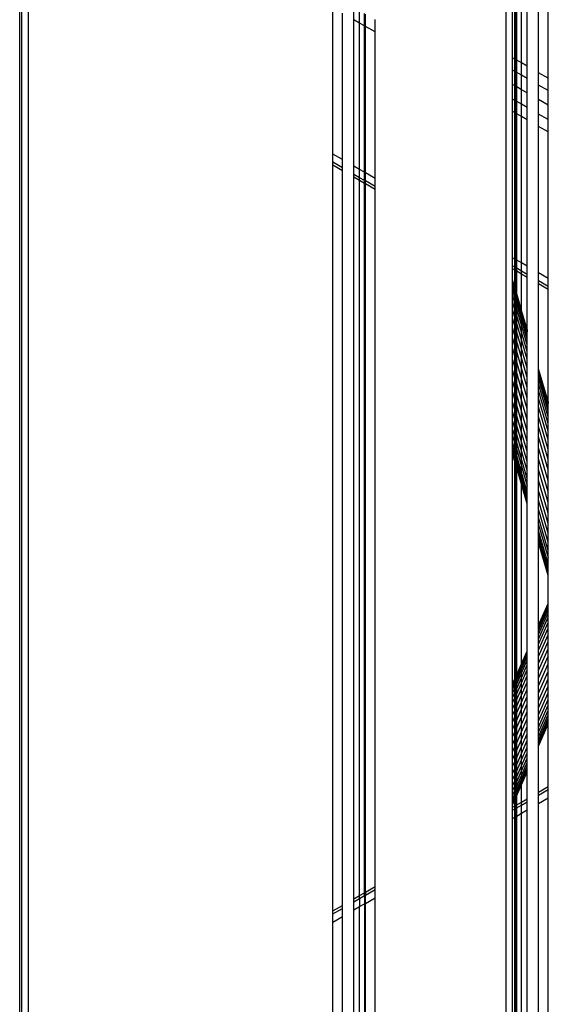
# Model space of a CAD drawing. Header units: millimetres. Extents: x 10 to 1250, y -62 to 528.
# Tile 748 of 909: x 624.552 to 624.681, y 519.438 to 519.68. Entities that reach past the tile are written whole.
import ezdxf

# ---------------------------------------------------------------- set-up
doc = ezdxf.new("R2010")
doc.units = ezdxf.units.MM
doc.header["$LTSCALE"] = 0.05

msp = doc.modelspace()

# ---------------------------------------------------------------- linework, layer by layer
at = {"color": 8}
for p, q in [((624.67117, 519.38509), (624.67117, 519.83913)), ((624.67275, 519.67026), (624.67275, 519.75511)), ((624.6733, 519.66994), (624.6733, 519.75479)), ((624.67353, 519.66981), (624.67353, 519.75466)), ((624.67375, 519.66969), (624.67375, 519.75454)), ((624.67493, 519.669), (624.67493, 519.75386)), ((624.67633, 519.6682), (624.67633, 519.75305)), ((624.67912, 519.66658), (624.67912, 519.75144)), ((624.68148, 519.66522), (624.68148, 519.75007)), ((624.55207, 519.41704), (624.55207, 519.68822)), ((624.55262, 519.41735), (624.55262, 519.68791)), ((624.55421, 519.41827), (624.55421, 519.68699)), ((624.62874, 519.64668), (624.62874, 519.68254)), ((624.63111, 519.64531), (624.63111, 519.68117)), ((624.6339, 519.67956), (624.6339, 519.68257)), ((624.6353, 519.67875), (624.6353, 519.68176)), ((624.63648, 519.67807), (624.63648, 519.68108)), ((624.63669, 519.67795), (624.63669, 519.68096)), ((624.6353, 519.67875), (624.6339, 519.67956)), ((624.6339, 519.6437), (624.6339, 519.67956)), ((624.63648, 519.67807), (624.6353, 519.67875)), ((624.6353, 519.64289), (624.6353, 519.67875)), ((624.63669, 519.67795), (624.63648, 519.67807)), ((624.63648, 519.64221), (624.63648, 519.67807)), ((624.63906, 519.67658), (624.63669, 519.67795)), ((624.63669, 519.64209), (624.63669, 519.67795)), ((624.63906, 519.67658), (624.63906, 519.67959)), ((624.63906, 519.64072), (624.63906, 519.67658)), ((624.6733, 519.66994), (624.67275, 519.67026)), ((624.67275, 519.66725), (624.67275, 519.67026)), ((624.67353, 519.66981), (624.6733, 519.66994)), ((624.6733, 519.66693), (624.6733, 519.66994)), ((624.67375, 519.66969), (624.67353, 519.66981)), ((624.67353, 519.6668), (624.67353, 519.66981)), ((624.67493, 519.669), (624.67375, 519.66969)), ((624.67375, 519.66668), (624.67375, 519.66969)), ((624.67633, 519.6682), (624.67493, 519.669)), ((624.67493, 519.666), (624.67493, 519.669)), ((624.67633, 519.66519), (624.67633, 519.6682)), ((624.6733, 519.66693), (624.67275, 519.66725)), ((624.67275, 519.66369), (624.67275, 519.66725)), ((624.67353, 519.6668), (624.6733, 519.66693)), ((624.6733, 519.66338), (624.6733, 519.66693)), ((624.67375, 519.66668), (624.67353, 519.6668)), ((624.67353, 519.66324), (624.67353, 519.6668)), ((624.67493, 519.666), (624.67375, 519.66668)), ((624.67375, 519.66312), (624.67375, 519.66668)), ((624.67633, 519.66519), (624.67493, 519.666)), ((624.67493, 519.66244), (624.67493, 519.666)), ((624.68148, 519.66522), (624.67912, 519.66658)), ((624.67912, 519.66358), (624.67912, 519.66658)), ((624.6733, 519.66338), (624.67275, 519.66369)), ((624.67275, 519.66014), (624.67275, 519.66369)), ((624.67353, 519.66324), (624.6733, 519.66338)), ((624.6733, 519.65982), (624.6733, 519.66338)), ((624.67633, 519.66163), (624.67633, 519.66519)), ((624.68148, 519.66221), (624.67912, 519.66358)), ((624.67912, 519.66002), (624.67912, 519.66358)), ((624.68148, 519.66221), (624.68148, 519.66522)), ((624.67375, 519.66312), (624.67353, 519.66324)), ((624.67353, 519.65969), (624.67353, 519.66324)), ((624.67493, 519.66244), (624.67375, 519.66312)), ((624.67375, 519.65956), (624.67375, 519.66312)), ((624.67633, 519.66163), (624.67493, 519.66244)), ((624.67493, 519.65888), (624.67493, 519.66244)), ((624.67633, 519.65808), (624.67633, 519.66163)), ((624.68148, 519.65865), (624.68148, 519.66221)), ((624.6733, 519.65982), (624.67275, 519.66014)), ((624.67275, 519.65713), (624.67275, 519.66014)), ((624.67353, 519.65969), (624.6733, 519.65982)), ((624.6733, 519.65681), (624.6733, 519.65982)), ((624.67375, 519.65956), (624.67353, 519.65969)), ((624.67353, 519.65668), (624.67353, 519.65969)), ((624.67493, 519.65888), (624.67375, 519.65956)), ((624.67375, 519.65656), (624.67375, 519.65956)), ((624.67633, 519.65808), (624.67493, 519.65888)), ((624.67493, 519.65588), (624.67493, 519.65888)), ((624.68148, 519.65865), (624.67912, 519.66002)), ((624.67912, 519.65646), (624.67912, 519.66002)), ((624.68148, 519.6551), (624.68148, 519.65865)), ((624.6733, 519.65681), (624.67275, 519.65713)), ((624.67275, 519.62127), (624.67275, 519.65713)), ((624.67353, 519.65668), (624.6733, 519.65681)), ((624.6733, 519.62095), (624.6733, 519.65681)), ((624.67375, 519.65656), (624.67353, 519.65668)), ((624.67353, 519.62082), (624.67353, 519.65668)), ((624.67493, 519.65588), (624.67375, 519.65656)), ((624.67375, 519.6207), (624.67375, 519.65656)), ((624.67633, 519.65507), (624.67633, 519.65808)), ((624.68148, 519.6551), (624.67912, 519.65646)), ((624.67912, 519.65346), (624.67912, 519.65646)), ((624.67633, 519.65507), (624.67493, 519.65588)), ((624.67493, 519.62002), (624.67493, 519.65588)), ((624.67633, 519.61921), (624.67633, 519.65507)), ((624.68148, 519.65209), (624.68148, 519.6551)), ((624.68148, 519.65209), (624.67912, 519.65346)), ((624.67912, 519.6176), (624.67912, 519.65346)), ((624.68148, 519.61623), (624.68148, 519.65209)), ((624.63111, 519.64531), (624.62874, 519.64668)), ((624.62874, 519.64467), (624.62874, 519.64668)), ((624.63111, 519.6433), (624.62874, 519.64467)), ((624.62874, 519.64396), (624.62874, 519.64467)), ((624.63111, 519.6433), (624.63111, 519.64531)), ((624.63111, 519.64259), (624.62874, 519.64396)), ((624.62874, 519.4613), (624.62874, 519.64396)), ((624.63111, 519.64259), (624.63111, 519.6433)), ((624.63111, 519.46267), (624.63111, 519.64259)), ((624.6353, 519.64289), (624.6339, 519.6437)), ((624.6339, 519.64169), (624.6339, 519.6437)), ((624.6353, 519.64088), (624.6339, 519.64169)), ((624.6339, 519.64098), (624.6339, 519.64169)), ((624.63648, 519.64221), (624.6353, 519.64289)), ((624.6353, 519.64088), (624.6353, 519.64289)), ((624.63669, 519.64209), (624.63648, 519.64221)), ((624.63648, 519.6402), (624.63648, 519.64221)), ((624.63906, 519.64072), (624.63669, 519.64209)), ((624.63669, 519.64008), (624.63669, 519.64209)), ((624.6353, 519.64017), (624.6339, 519.64098)), ((624.6339, 519.46428), (624.6339, 519.64098)), ((624.63648, 519.6402), (624.6353, 519.64088)), ((624.6353, 519.64017), (624.6353, 519.64088)), ((624.63648, 519.63949), (624.6353, 519.64017)), ((624.6353, 519.46509), (624.6353, 519.64017)), ((624.63669, 519.64008), (624.63648, 519.6402)), ((624.63648, 519.63949), (624.63648, 519.6402)), ((624.63669, 519.63937), (624.63648, 519.63949)), ((624.63648, 519.46577), (624.63648, 519.63949)), ((624.63669, 519.63937), (624.63669, 519.64008)), ((624.63906, 519.63871), (624.63669, 519.64008)), ((624.63906, 519.638), (624.63669, 519.63937)), ((624.63669, 519.46589), (624.63669, 519.63937)), ((624.63906, 519.63871), (624.63906, 519.64072)), ((624.63906, 519.638), (624.63906, 519.63871)), ((624.63906, 519.46726), (624.63906, 519.638)), ((624.6733, 519.62095), (624.67275, 519.62127)), ((624.67275, 519.61926), (624.67275, 519.62127)), ((624.67353, 519.62082), (624.6733, 519.62095)), ((624.6733, 519.61894), (624.6733, 519.62095)), ((624.67375, 519.6207), (624.67353, 519.62082)), ((624.67353, 519.61881), (624.67353, 519.62082)), ((624.67493, 519.62002), (624.67375, 519.6207)), ((624.67375, 519.61869), (624.67375, 519.6207)), ((624.67633, 519.61921), (624.67493, 519.62002)), ((624.67493, 519.61801), (624.67493, 519.62002)), ((624.6733, 519.61894), (624.67275, 519.61926)), ((624.67275, 519.61855), (624.67275, 519.61926)), ((624.6733, 519.61823), (624.67275, 519.61855)), ((624.67275, 519.61589), (624.67275, 519.61855)), ((624.67353, 519.61881), (624.6733, 519.61894)), ((624.6733, 519.61823), (624.6733, 519.61894)), ((624.67353, 519.61809), (624.6733, 519.61823)), ((624.6733, 519.61401), (624.6733, 519.61823)), ((624.67375, 519.61869), (624.67353, 519.61881)), ((624.67353, 519.61809), (624.67353, 519.61881)), ((624.67375, 519.61797), (624.67353, 519.61809)), ((624.67353, 519.61323), (624.67353, 519.61809)), ((624.67493, 519.61801), (624.67375, 519.61869)), ((624.67375, 519.61797), (624.67375, 519.61869)), ((624.67493, 519.61729), (624.67375, 519.61797)), ((624.67375, 519.61251), (624.67375, 519.61797)), ((624.67633, 519.6172), (624.67493, 519.61801)), ((624.67493, 519.61729), (624.67493, 519.61801)), ((624.67633, 519.6172), (624.67633, 519.61921)), ((624.68148, 519.61623), (624.67912, 519.6176)), ((624.67912, 519.61559), (624.67912, 519.6176)), ((624.67275, 519.6158), (624.67275, 519.61589)), ((624.6733, 519.61401), (624.67275, 519.6158)), ((624.67275, 519.61536), (624.67275, 519.6158)), ((624.6733, 519.61348), (624.67275, 519.61536)), ((624.67275, 519.6146), (624.67275, 519.61536)), ((624.67633, 519.61648), (624.67493, 519.61729)), ((624.67493, 519.60848), (624.67493, 519.61729)), ((624.67633, 519.61648), (624.67633, 519.6172)), ((624.67633, 519.6037), (624.67633, 519.61648)), ((624.68148, 519.61422), (624.67912, 519.61559)), ((624.67912, 519.61487), (624.67912, 519.61559)), ((624.68148, 519.61422), (624.68148, 519.61623)), ((624.6733, 519.61272), (624.67275, 519.6146)), ((624.67275, 519.61352), (624.67275, 519.6146)), ((624.6733, 519.61164), (624.67275, 519.61352)), ((624.67275, 519.61215), (624.67275, 519.61352)), ((624.6733, 519.61391), (624.6733, 519.61401)), ((624.67353, 519.61323), (624.6733, 519.61391)), ((624.6733, 519.61348), (624.6733, 519.61391)), ((624.67353, 519.6127), (624.6733, 519.61348)), ((624.6733, 519.61272), (624.6733, 519.61348)), ((624.67353, 519.61194), (624.6733, 519.61272)), ((624.6733, 519.61164), (624.6733, 519.61272)), ((624.67353, 519.61313), (624.67353, 519.61323)), ((624.67375, 519.61251), (624.67353, 519.61313)), ((624.67353, 519.6127), (624.67353, 519.61313)), ((624.67375, 519.61197), (624.67353, 519.6127)), ((624.67353, 519.61194), (624.67353, 519.6127)), ((624.68148, 519.6135), (624.67912, 519.61487)), ((624.67912, 519.59417), (624.67912, 519.61487)), ((624.68148, 519.6135), (624.68148, 519.61422)), ((624.68148, 519.58609), (624.68148, 519.6135)), ((624.6733, 519.61027), (624.67275, 519.61215)), ((624.67275, 519.6105), (624.67275, 519.61215)), ((624.6733, 519.60861), (624.67275, 519.6105)), ((624.67275, 519.60859), (624.67275, 519.6105)), ((624.67353, 519.61086), (624.6733, 519.61164)), ((624.6733, 519.61027), (624.6733, 519.61164)), ((624.67375, 519.61121), (624.67353, 519.61194)), ((624.67353, 519.61086), (624.67353, 519.61194)), ((624.67375, 519.61014), (624.67353, 519.61086)), ((624.67353, 519.60948), (624.67353, 519.61086)), ((624.67375, 519.61241), (624.67375, 519.61251)), ((624.67493, 519.60848), (624.67375, 519.61241)), ((624.67375, 519.61197), (624.67375, 519.61241)), ((624.67493, 519.60795), (624.67375, 519.61197)), ((624.67375, 519.61121), (624.67375, 519.61197)), ((624.67493, 519.60719), (624.67375, 519.61121)), ((624.67375, 519.61014), (624.67375, 519.61121)), ((624.6733, 519.60671), (624.67275, 519.60859)), ((624.67275, 519.60646), (624.67275, 519.60859)), ((624.67353, 519.60948), (624.6733, 519.61027)), ((624.6733, 519.60861), (624.6733, 519.61027)), ((624.67353, 519.60783), (624.6733, 519.60861)), ((624.6733, 519.60671), (624.6733, 519.60861)), ((624.67375, 519.60876), (624.67353, 519.60948)), ((624.67353, 519.60783), (624.67353, 519.60948)), ((624.67493, 519.60611), (624.67375, 519.61014)), ((624.67375, 519.60876), (624.67375, 519.61014)), ((624.67493, 519.60473), (624.67375, 519.60876)), ((624.67375, 519.60711), (624.67375, 519.60876)), ((624.67493, 519.60838), (624.67493, 519.60848)), ((624.67633, 519.6037), (624.67493, 519.60838)), ((624.67493, 519.60795), (624.67493, 519.60838)), ((624.67633, 519.60317), (624.67493, 519.60795)), ((624.67493, 519.60719), (624.67493, 519.60795)), ((624.6733, 519.60458), (624.67275, 519.60646)), ((624.67275, 519.60415), (624.67275, 519.60646)), ((624.67353, 519.60593), (624.6733, 519.60671)), ((624.6733, 519.60458), (624.6733, 519.60671)), ((624.67375, 519.60711), (624.67353, 519.60783)), ((624.67353, 519.60593), (624.67353, 519.60783)), ((624.67375, 519.6052), (624.67353, 519.60593)), ((624.67353, 519.6038), (624.67353, 519.60593)), ((624.67493, 519.60308), (624.67375, 519.60711)), ((624.67375, 519.6052), (624.67375, 519.60711)), ((624.67633, 519.60241), (624.67493, 519.60719)), ((624.67493, 519.60611), (624.67493, 519.60719)), ((624.67633, 519.60133), (624.67493, 519.60611)), ((624.67493, 519.60473), (624.67493, 519.60611)), ((624.6733, 519.60227), (624.67275, 519.60415)), ((624.67275, 519.60169), (624.67275, 519.60415)), ((624.67353, 519.6038), (624.6733, 519.60458)), ((624.6733, 519.60227), (624.6733, 519.60458)), ((624.67375, 519.60308), (624.67353, 519.6038)), ((624.67353, 519.60149), (624.67353, 519.6038)), ((624.67493, 519.60118), (624.67375, 519.6052)), ((624.67375, 519.60308), (624.67375, 519.6052)), ((624.67493, 519.59905), (624.67375, 519.60308)), ((624.67375, 519.60076), (624.67375, 519.60308)), ((624.67633, 519.59996), (624.67493, 519.60473)), ((624.67493, 519.60308), (624.67493, 519.60473)), ((624.67633, 519.5983), (624.67493, 519.60308)), ((624.67493, 519.60118), (624.67493, 519.60308)), ((624.67633, 519.6037), (624.67633, 519.60317)), ((624.67633, 519.60241), (624.67633, 519.60317)), ((624.6733, 519.5998), (624.67275, 519.60169)), ((624.67275, 519.59911), (624.67275, 519.60169)), ((624.67353, 519.60149), (624.6733, 519.60227)), ((624.6733, 519.5998), (624.6733, 519.60227)), ((624.67375, 519.60076), (624.67353, 519.60149)), ((624.67353, 519.59902), (624.67353, 519.60149)), ((624.67493, 519.59674), (624.67375, 519.60076)), ((624.67375, 519.5983), (624.67375, 519.60076)), ((624.67633, 519.5964), (624.67493, 519.60118)), ((624.67493, 519.59905), (624.67493, 519.60118)), ((624.67633, 519.60133), (624.67633, 519.60241)), ((624.67633, 519.59996), (624.67633, 519.60133)), ((624.6733, 519.59723), (624.67275, 519.59911)), ((624.67275, 519.59646), (624.67275, 519.59911)), ((624.67353, 519.59902), (624.6733, 519.5998)), ((624.6733, 519.59723), (624.6733, 519.5998)), ((624.67375, 519.5983), (624.67353, 519.59902)), ((624.67353, 519.59644), (624.67353, 519.59902)), ((624.67493, 519.59427), (624.67375, 519.5983)), ((624.67375, 519.59572), (624.67375, 519.5983)), ((624.67633, 519.59427), (624.67493, 519.59905)), ((624.67493, 519.59674), (624.67493, 519.59905)), ((624.67633, 519.5983), (624.67633, 519.59996)), ((624.67633, 519.5964), (624.67633, 519.5983)), ((624.6733, 519.59458), (624.67275, 519.59646)), ((624.67275, 519.59378), (624.67275, 519.59646)), ((624.67353, 519.59644), (624.6733, 519.59723)), ((624.6733, 519.59458), (624.6733, 519.59723)), ((624.67375, 519.59572), (624.67353, 519.59644)), ((624.67353, 519.59379), (624.67353, 519.59644)), ((624.67633, 519.59196), (624.67493, 519.59674)), ((624.67493, 519.59427), (624.67493, 519.59674)), ((624.67633, 519.59427), (624.67633, 519.5964)), ((624.6733, 519.5919), (624.67275, 519.59378)), ((624.67275, 519.59111), (624.67275, 519.59378)), ((624.67353, 519.59379), (624.6733, 519.59458)), ((624.6733, 519.5919), (624.6733, 519.59458)), ((624.67375, 519.59307), (624.67353, 519.59379)), ((624.67353, 519.59112), (624.67353, 519.59379)), ((624.67493, 519.59169), (624.67375, 519.59572)), ((624.67375, 519.59307), (624.67375, 519.59572)), ((624.67633, 519.58949), (624.67493, 519.59427)), ((624.67493, 519.59169), (624.67493, 519.59427)), ((624.67633, 519.59196), (624.67633, 519.59427)), ((624.67912, 519.59408), (624.67912, 519.59417)), ((624.68148, 519.58609), (624.67912, 519.59408)), ((624.67912, 519.59364), (624.67912, 519.59408)), ((624.68148, 519.58556), (624.67912, 519.59364)), ((624.67912, 519.59288), (624.67912, 519.59364)), ((624.6733, 519.58923), (624.67275, 519.59111)), ((624.67275, 519.5885), (624.67275, 519.59111)), ((624.67353, 519.59112), (624.6733, 519.5919)), ((624.6733, 519.58923), (624.6733, 519.5919)), ((624.67375, 519.59039), (624.67353, 519.59112)), ((624.67353, 519.58845), (624.67353, 519.59112)), ((624.67493, 519.58904), (624.67375, 519.59307)), ((624.67375, 519.59039), (624.67375, 519.59307)), ((624.67633, 519.58692), (624.67493, 519.59169)), ((624.67493, 519.58904), (624.67493, 519.59169)), ((624.67633, 519.58949), (624.67633, 519.59196)), ((624.68148, 519.5848), (624.67912, 519.59288)), ((624.67912, 519.5918), (624.67912, 519.59288)), ((624.68148, 519.58372), (624.67912, 519.5918)), ((624.67912, 519.59043), (624.67912, 519.5918)), ((624.67353, 519.58845), (624.6733, 519.58923)), ((624.6733, 519.58662), (624.6733, 519.58923)), ((624.67493, 519.58637), (624.67375, 519.59039)), ((624.67375, 519.58772), (624.67375, 519.59039)), ((624.67633, 519.58427), (624.67493, 519.58904)), ((624.67493, 519.58637), (624.67493, 519.58904)), ((624.67633, 519.58692), (624.67633, 519.58949)), ((624.68148, 519.58235), (624.67912, 519.59043)), ((624.67912, 519.58877), (624.67912, 519.59043)), ((624.68148, 519.58069), (624.67912, 519.58877)), ((624.67912, 519.58687), (624.67912, 519.58877)), ((624.6733, 519.58662), (624.67275, 519.5885)), ((624.67275, 519.58598), (624.67275, 519.5885)), ((624.67353, 519.58584), (624.6733, 519.58662)), ((624.6733, 519.5841), (624.6733, 519.58662)), ((624.67375, 519.58772), (624.67353, 519.58845)), ((624.67353, 519.58584), (624.67353, 519.58845)), ((624.67493, 519.5837), (624.67375, 519.58772)), ((624.67375, 519.58511), (624.67375, 519.58772)), ((624.67633, 519.58159), (624.67493, 519.58637)), ((624.67493, 519.5837), (624.67493, 519.58637)), ((624.67633, 519.58427), (624.67633, 519.58692)), ((624.68148, 519.57879), (624.67912, 519.58687)), ((624.67912, 519.58474), (624.67912, 519.58687)), ((624.6733, 519.5841), (624.67275, 519.58598)), ((624.67275, 519.5836), (624.67275, 519.58598)), ((624.67353, 519.58332), (624.6733, 519.5841)), ((624.6733, 519.58172), (624.6733, 519.5841)), ((624.67375, 519.58511), (624.67353, 519.58584)), ((624.67353, 519.58332), (624.67353, 519.58584)), ((624.67493, 519.58109), (624.67375, 519.58511)), ((624.67375, 519.5826), (624.67375, 519.58511)), ((624.67633, 519.58159), (624.67633, 519.58427)), ((624.68148, 519.57666), (624.67912, 519.58474)), ((624.67912, 519.58243), (624.67912, 519.58474)), ((624.68148, 519.58609), (624.68148, 519.58556)), ((624.68148, 519.5848), (624.68148, 519.58556)), ((624.68148, 519.58372), (624.68148, 519.5848)), ((624.6733, 519.58172), (624.67275, 519.5836)), ((624.67275, 519.58139), (624.67275, 519.5836)), ((624.6733, 519.57951), (624.67275, 519.58139)), ((624.67275, 519.57939), (624.67275, 519.58139)), ((624.67353, 519.58094), (624.6733, 519.58172)), ((624.6733, 519.57951), (624.6733, 519.58172)), ((624.67375, 519.5826), (624.67353, 519.58332)), ((624.67353, 519.58094), (624.67353, 519.58332)), ((624.67493, 519.57857), (624.67375, 519.5826)), ((624.67375, 519.58021), (624.67375, 519.5826)), ((624.67633, 519.57892), (624.67493, 519.5837)), ((624.67493, 519.58109), (624.67493, 519.5837)), ((624.67633, 519.57892), (624.67633, 519.58159)), ((624.68148, 519.57435), (624.67912, 519.58243)), ((624.67912, 519.57996), (624.67912, 519.58243)), ((624.68148, 519.58235), (624.68148, 519.58372)), ((624.68148, 519.58069), (624.68148, 519.58235)), ((624.6733, 519.57751), (624.67275, 519.57939)), ((624.67275, 519.57763), (624.67275, 519.57939)), ((624.67353, 519.57873), (624.6733, 519.57951)), ((624.6733, 519.57751), (624.6733, 519.57951)), ((624.67375, 519.58021), (624.67353, 519.58094)), ((624.67353, 519.57873), (624.67353, 519.58094)), ((624.67493, 519.57619), (624.67375, 519.58021)), ((624.67375, 519.57801), (624.67375, 519.58021)), ((624.67633, 519.57631), (624.67493, 519.58109)), ((624.67493, 519.57857), (624.67493, 519.58109)), ((624.68148, 519.57188), (624.67912, 519.57996)), ((624.67912, 519.57739), (624.67912, 519.57996)), ((624.68148, 519.57879), (624.68148, 519.58069)), ((624.67275, 519.57763), (624.6733, 519.57575)), ((624.67275, 519.57614), (624.67275, 519.57763)), ((624.67353, 519.57673), (624.6733, 519.57751)), ((624.6733, 519.57575), (624.6733, 519.57751)), ((624.67375, 519.57801), (624.67353, 519.57873)), ((624.67353, 519.57673), (624.67353, 519.57873)), ((624.67375, 519.57601), (624.67353, 519.57673)), ((624.67353, 519.57497), (624.67353, 519.57673)), ((624.67493, 519.57398), (624.67375, 519.57801)), ((624.67375, 519.57601), (624.67375, 519.57801)), ((624.67633, 519.57379), (624.67493, 519.57857)), ((624.67493, 519.57619), (624.67493, 519.57857)), ((624.67633, 519.57631), (624.67633, 519.57892)), ((624.68148, 519.56931), (624.67912, 519.57739)), ((624.67912, 519.57474), (624.67912, 519.57739)), ((624.68148, 519.57666), (624.68148, 519.57879)), ((624.68148, 519.57435), (624.68148, 519.57666)), ((624.6733, 519.57425), (624.67275, 519.57614)), ((624.67275, 519.57493), (624.67275, 519.57614)), ((624.6733, 519.57305), (624.67275, 519.57493)), ((624.67275, 519.57404), (624.67275, 519.57493)), ((624.6733, 519.57575), (624.67353, 519.57497)), ((624.6733, 519.57425), (624.6733, 519.57575)), ((624.67353, 519.57347), (624.6733, 519.57425)), ((624.6733, 519.57305), (624.6733, 519.57425)), ((624.67353, 519.57497), (624.67375, 519.57424)), ((624.67353, 519.57347), (624.67353, 519.57497)), ((624.67493, 519.57198), (624.67375, 519.57601)), ((624.67375, 519.57424), (624.67375, 519.57601)), ((624.67375, 519.57424), (624.67493, 519.57022)), ((624.67375, 519.57275), (624.67375, 519.57424)), ((624.67633, 519.57141), (624.67493, 519.57619)), ((624.67493, 519.57398), (624.67493, 519.57619)), ((624.67633, 519.57379), (624.67633, 519.57631)), ((624.68148, 519.56666), (624.67912, 519.57474)), ((624.67912, 519.57206), (624.67912, 519.57474)), ((624.68148, 519.57188), (624.68148, 519.57435)), ((624.6733, 519.57216), (624.67275, 519.57404)), ((624.67275, 519.57347), (624.67275, 519.57404)), ((624.6733, 519.57159), (624.67275, 519.57347)), ((624.67275, 519.57323), (624.67275, 519.57347)), ((624.6733, 519.57135), (624.67275, 519.57323)), ((624.67275, 519.5169), (624.67275, 519.57323)), ((624.67353, 519.57227), (624.6733, 519.57305)), ((624.6733, 519.57216), (624.6733, 519.57305)), ((624.67353, 519.57137), (624.6733, 519.57216)), ((624.6733, 519.57159), (624.6733, 519.57216)), ((624.67375, 519.57275), (624.67353, 519.57347)), ((624.67353, 519.57227), (624.67353, 519.57347)), ((624.67375, 519.57154), (624.67353, 519.57227)), ((624.67353, 519.57137), (624.67353, 519.57227)), ((624.67493, 519.56872), (624.67375, 519.57275)), ((624.67375, 519.57154), (624.67375, 519.57275)), ((624.67633, 519.5692), (624.67493, 519.57398)), ((624.67493, 519.57198), (624.67493, 519.57398)), ((624.67633, 519.5672), (624.67493, 519.57198)), ((624.67493, 519.57022), (624.67493, 519.57198)), ((624.67633, 519.57141), (624.67633, 519.57379)), ((624.68148, 519.56398), (624.67912, 519.57206)), ((624.67912, 519.56939), (624.67912, 519.57206)), ((624.68148, 519.56931), (624.68148, 519.57188)), ((624.67353, 519.5708), (624.6733, 519.57159)), ((624.6733, 519.57135), (624.6733, 519.57159)), ((624.67353, 519.57057), (624.6733, 519.57135)), ((624.6733, 519.51815), (624.6733, 519.57135)), ((624.67375, 519.57065), (624.67353, 519.57137)), ((624.67353, 519.5708), (624.67353, 519.57137)), ((624.67375, 519.57008), (624.67353, 519.5708)), ((624.67353, 519.57057), (624.67353, 519.5708)), ((624.67375, 519.56984), (624.67353, 519.57057)), ((624.67353, 519.51867), (624.67353, 519.57057)), ((624.67493, 519.56752), (624.67375, 519.57154)), ((624.67375, 519.57065), (624.67375, 519.57154)), ((624.67493, 519.56662), (624.67375, 519.57065)), ((624.67375, 519.57008), (624.67375, 519.57065)), ((624.67493, 519.56605), (624.67375, 519.57008)), ((624.67375, 519.56984), (624.67375, 519.57008)), ((624.67493, 519.56582), (624.67375, 519.56984)), ((624.67375, 519.51915), (624.67375, 519.56984)), ((624.67493, 519.57022), (624.67633, 519.56544)), ((624.67493, 519.56872), (624.67493, 519.57022)), ((624.67633, 519.5692), (624.67633, 519.57141)), ((624.68148, 519.56131), (624.67912, 519.56939)), ((624.67912, 519.56678), (624.67912, 519.56939)), ((624.68148, 519.56666), (624.68148, 519.56931)), ((624.67633, 519.56394), (624.67493, 519.56872)), ((624.67493, 519.56752), (624.67493, 519.56872)), ((624.67633, 519.56274), (624.67493, 519.56752)), ((624.67493, 519.56662), (624.67493, 519.56752)), ((624.67633, 519.5672), (624.67633, 519.5692)), ((624.67633, 519.56544), (624.67633, 519.5672)), ((624.67633, 519.56185), (624.67493, 519.56662)), ((624.67493, 519.56605), (624.67493, 519.56662)), ((624.67633, 519.56128), (624.67493, 519.56605)), ((624.67493, 519.56582), (624.67493, 519.56605)), ((624.67633, 519.56104), (624.67493, 519.56582)), ((624.67493, 519.52181), (624.67493, 519.56582)), ((624.67633, 519.56394), (624.67633, 519.56544)), ((624.68148, 519.5587), (624.67912, 519.56678)), ((624.67912, 519.56426), (624.67912, 519.56678)), ((624.68148, 519.56398), (624.68148, 519.56666)), ((624.67633, 519.56274), (624.67633, 519.56394)), ((624.67633, 519.56185), (624.67633, 519.56274)), ((624.68148, 519.55618), (624.67912, 519.56426)), ((624.67912, 519.56188), (624.67912, 519.56426)), ((624.68148, 519.56131), (624.68148, 519.56398)), ((624.67633, 519.56128), (624.67633, 519.56185)), ((624.67633, 519.56104), (624.67633, 519.56128)), ((624.67633, 519.52497), (624.67633, 519.56104)), ((624.68148, 519.5538), (624.67912, 519.56188)), ((624.67912, 519.55967), (624.67912, 519.56188)), ((624.68148, 519.55159), (624.67912, 519.55967)), ((624.67912, 519.55767), (624.67912, 519.55967)), ((624.68148, 519.5587), (624.68148, 519.56131)), ((624.68148, 519.54959), (624.67912, 519.55767)), ((624.67912, 519.55591), (624.67912, 519.55767)), ((624.68148, 519.55618), (624.68148, 519.5587)), ((624.67912, 519.55591), (624.68148, 519.54783)), ((624.67912, 519.55442), (624.67912, 519.55591)), ((624.68148, 519.5538), (624.68148, 519.55618)), ((624.68148, 519.54634), (624.67912, 519.55442)), ((624.67912, 519.55321), (624.67912, 519.55442)), ((624.68148, 519.54513), (624.67912, 519.55321)), ((624.67912, 519.55232), (624.67912, 519.55321)), ((624.68148, 519.55159), (624.68148, 519.5538)), ((624.68148, 519.54424), (624.67912, 519.55232)), ((624.67912, 519.55175), (624.67912, 519.55232)), ((624.68148, 519.54367), (624.67912, 519.55175)), ((624.67912, 519.55151), (624.67912, 519.55175)), ((624.68148, 519.54343), (624.67912, 519.55151)), ((624.67912, 519.53128), (624.67912, 519.55151)), ((624.68148, 519.54959), (624.68148, 519.55159)), ((624.68148, 519.54783), (624.68148, 519.54959)), ((624.68148, 519.54634), (624.68148, 519.54783)), ((624.68148, 519.54513), (624.68148, 519.54634)), ((624.68148, 519.54424), (624.68148, 519.54513)), ((624.68148, 519.54367), (624.68148, 519.54424)), ((624.68148, 519.54343), (624.68148, 519.54367)), ((624.68148, 519.53662), (624.68148, 519.54343)), ((624.67912, 519.53128), (624.68148, 519.53662)), ((624.67912, 519.53104), (624.68148, 519.53639)), ((624.67912, 519.53058), (624.68148, 519.53593)), ((624.68148, 519.53639), (624.68148, 519.53662)), ((624.68148, 519.53593), (624.68148, 519.53639)), ((624.68148, 519.53524), (624.68148, 519.53593)), ((624.67912, 519.52989), (624.68148, 519.53524)), ((624.67912, 519.529), (624.68148, 519.53434)), ((624.67912, 519.5279), (624.68148, 519.53325)), ((624.68148, 519.53434), (624.68148, 519.53524)), ((624.68148, 519.53325), (624.68148, 519.53434)), ((624.68148, 519.53197), (624.68148, 519.53325)), ((624.67912, 519.52663), (624.68148, 519.53197)), ((624.67912, 519.53104), (624.67912, 519.53128)), ((624.67912, 519.53058), (624.67912, 519.53104)), ((624.68148, 519.53054), (624.68148, 519.53197)), ((624.67912, 519.52989), (624.67912, 519.53058)), ((624.67912, 519.52519), (624.68148, 519.53054)), ((624.67912, 519.529), (624.67912, 519.52989)), ((624.67912, 519.5279), (624.67912, 519.529)), ((624.67912, 519.52362), (624.68148, 519.52897)), ((624.68148, 519.52897), (624.68148, 519.53054)), ((624.68148, 519.52728), (624.68148, 519.52897)), ((624.67912, 519.52663), (624.67912, 519.5279)), ((624.67912, 519.52193), (624.68148, 519.52728)), ((624.67912, 519.52519), (624.67912, 519.52663)), ((624.68148, 519.52551), (624.68148, 519.52728)), ((624.67493, 519.52181), (624.67633, 519.52497)), ((624.67493, 519.52158), (624.67633, 519.52474)), ((624.67493, 519.52111), (624.67633, 519.52427)), ((624.67493, 519.52043), (624.67633, 519.52359)), ((624.67633, 519.52474), (624.67633, 519.52497)), ((624.67633, 519.52427), (624.67633, 519.52474)), ((624.67633, 519.52359), (624.67633, 519.52427)), ((624.67633, 519.52269), (624.67633, 519.52359)), ((624.67912, 519.52016), (624.68148, 519.52551)), ((624.67912, 519.52362), (624.67912, 519.52519)), ((624.67912, 519.51834), (624.68148, 519.52368)), ((624.67912, 519.52193), (624.67912, 519.52362)), ((624.68148, 519.52368), (624.68148, 519.52551)), ((624.68148, 519.52183), (624.68148, 519.52368)), ((624.67375, 519.51915), (624.67493, 519.52181)), ((624.67375, 519.51891), (624.67493, 519.52158)), ((624.67375, 519.51845), (624.67493, 519.52111)), ((624.67493, 519.51953), (624.67633, 519.52269)), ((624.67493, 519.52158), (624.67493, 519.52181)), ((624.67493, 519.51843), (624.67633, 519.5216)), ((624.67493, 519.52111), (624.67493, 519.52158)), ((624.67493, 519.52043), (624.67493, 519.52111)), ((624.67633, 519.5216), (624.67633, 519.52269)), ((624.67633, 519.52032), (624.67633, 519.5216)), ((624.67912, 519.52016), (624.67912, 519.52193)), ((624.67912, 519.51648), (624.68148, 519.52183)), ((624.68148, 519.51997), (624.68148, 519.52183)), ((624.6733, 519.51815), (624.67353, 519.51867)), ((624.67353, 519.51867), (624.67375, 519.51915)), ((624.67353, 519.51843), (624.67375, 519.51891)), ((624.67353, 519.51843), (624.67353, 519.51867)), ((624.67375, 519.51776), (624.67493, 519.52043)), ((624.67375, 519.51686), (624.67493, 519.51953)), ((624.67375, 519.51891), (624.67375, 519.51915)), ((624.67375, 519.51845), (624.67375, 519.51891)), ((624.67493, 519.51953), (624.67493, 519.52043)), ((624.67493, 519.51716), (624.67633, 519.52032)), ((624.67493, 519.51843), (624.67493, 519.51953)), ((624.67493, 519.51572), (624.67633, 519.51889)), ((624.67633, 519.51889), (624.67633, 519.52032)), ((624.67633, 519.51731), (624.67633, 519.51889)), ((624.67912, 519.51834), (624.67912, 519.52016)), ((624.67912, 519.51462), (624.68148, 519.51997)), ((624.68148, 519.51814), (624.68148, 519.51997)), ((624.67275, 519.5169), (624.6733, 519.51815)), ((624.67275, 519.51667), (624.6733, 519.51792)), ((624.67275, 519.51621), (624.6733, 519.51745)), ((624.67275, 519.51667), (624.67275, 519.5169)), ((624.67275, 519.51552), (624.6733, 519.51677)), ((624.67275, 519.51621), (624.67275, 519.51667)), ((624.6733, 519.51792), (624.67353, 519.51843)), ((624.6733, 519.51792), (624.6733, 519.51815)), ((624.6733, 519.51745), (624.67353, 519.51797)), ((624.6733, 519.51745), (624.6733, 519.51792)), ((624.6733, 519.51677), (624.6733, 519.51745)), ((624.6733, 519.51677), (624.67353, 519.51728)), ((624.6733, 519.51587), (624.6733, 519.51677)), ((624.6733, 519.51587), (624.67353, 519.51639)), ((624.67353, 519.51797), (624.67375, 519.51845)), ((624.67353, 519.51797), (624.67353, 519.51843)), ((624.67353, 519.51728), (624.67353, 519.51797)), ((624.67353, 519.51728), (624.67375, 519.51776)), ((624.67353, 519.51639), (624.67353, 519.51728)), ((624.67353, 519.51639), (624.67375, 519.51686)), ((624.67353, 519.51529), (624.67353, 519.51639)), ((624.67375, 519.51776), (624.67375, 519.51845)), ((624.67375, 519.51577), (624.67493, 519.51843)), ((624.67375, 519.51686), (624.67375, 519.51776)), ((624.67375, 519.5145), (624.67493, 519.51716)), ((624.67375, 519.51577), (624.67375, 519.51686)), ((624.67493, 519.51716), (624.67493, 519.51843)), ((624.67493, 519.51415), (624.67633, 519.51731)), ((624.67493, 519.51572), (624.67493, 519.51716)), ((624.67633, 519.51563), (624.67633, 519.51731)), ((624.67912, 519.51648), (624.67912, 519.51834)), ((624.67912, 519.51279), (624.68148, 519.51814)), ((624.67912, 519.51462), (624.67912, 519.51648)), ((624.67912, 519.51102), (624.68148, 519.51637)), ((624.68148, 519.51637), (624.68148, 519.51814)), ((624.68148, 519.51469), (624.68148, 519.51637)), ((624.67275, 519.51552), (624.67275, 519.51621)), ((624.67275, 519.51462), (624.6733, 519.51587)), ((624.67275, 519.51462), (624.67275, 519.51552)), ((624.67275, 519.51353), (624.6733, 519.51477)), ((624.67275, 519.51353), (624.67275, 519.51462)), ((624.6733, 519.51477), (624.6733, 519.51587)), ((624.6733, 519.51477), (624.67353, 519.51529)), ((624.6733, 519.5135), (624.6733, 519.51477)), ((624.6733, 519.5135), (624.67353, 519.51402)), ((624.67353, 519.51529), (624.67375, 519.51577)), ((624.67353, 519.51402), (624.67353, 519.51529)), ((624.67353, 519.51402), (624.67375, 519.5145)), ((624.67353, 519.51258), (624.67353, 519.51402)), ((624.67375, 519.5145), (624.67375, 519.51577)), ((624.67375, 519.51306), (624.67493, 519.51572)), ((624.67375, 519.51306), (624.67375, 519.5145)), ((624.67375, 519.51149), (624.67493, 519.51415)), ((624.67493, 519.51415), (624.67493, 519.51572)), ((624.67493, 519.51247), (624.67633, 519.51563)), ((624.67493, 519.51247), (624.67493, 519.51415)), ((624.67493, 519.5107), (624.67633, 519.51386)), ((624.67633, 519.51386), (624.67633, 519.51563)), ((624.67633, 519.51203), (624.67633, 519.51386)), ((624.67912, 519.50934), (624.68148, 519.51469)), ((624.67912, 519.51279), (624.67912, 519.51462)), ((624.68148, 519.51312), (624.68148, 519.51469)), ((624.67275, 519.51225), (624.67275, 519.51353)), ((624.67275, 519.51225), (624.6733, 519.5135)), ((624.67275, 519.51082), (624.67275, 519.51225)), ((624.67275, 519.51082), (624.6733, 519.51206)), ((624.6733, 519.51206), (624.6733, 519.5135)), ((624.6733, 519.51206), (624.67353, 519.51258)), ((624.6733, 519.51049), (624.6733, 519.51206)), ((624.67353, 519.51258), (624.67375, 519.51306)), ((624.67353, 519.51101), (624.67353, 519.51258)), ((624.67353, 519.51101), (624.67375, 519.51149)), ((624.67375, 519.51149), (624.67375, 519.51306)), ((624.67375, 519.5098), (624.67493, 519.51247)), ((624.67375, 519.5098), (624.67375, 519.51149)), ((624.67493, 519.5107), (624.67493, 519.51247)), ((624.67493, 519.50887), (624.67633, 519.51203)), ((624.67633, 519.51017), (624.67633, 519.51203)), ((624.67912, 519.50777), (624.68148, 519.51312)), ((624.67912, 519.51102), (624.67912, 519.51279)), ((624.67912, 519.50634), (624.68148, 519.51168)), ((624.68148, 519.51168), (624.68148, 519.51312)), ((624.68148, 519.51041), (624.68148, 519.51168)), ((624.67275, 519.50925), (624.67275, 519.51082)), ((624.67275, 519.50925), (624.6733, 519.51049)), ((624.67275, 519.50756), (624.67275, 519.50925)), ((624.6733, 519.51049), (624.67353, 519.51101)), ((624.6733, 519.50881), (624.6733, 519.51049)), ((624.6733, 519.50881), (624.67353, 519.50933)), ((624.67353, 519.50933), (624.67353, 519.51101)), ((624.67353, 519.50933), (624.67375, 519.5098)), ((624.67353, 519.50755), (624.67353, 519.50933)), ((624.67375, 519.50803), (624.67493, 519.5107)), ((624.67375, 519.50803), (624.67375, 519.5098)), ((624.67493, 519.50887), (624.67493, 519.5107)), ((624.67493, 519.50701), (624.67633, 519.51017)), ((624.67633, 519.50832), (624.67633, 519.51017)), ((624.67912, 519.50934), (624.67912, 519.51102)), ((624.67912, 519.50506), (624.68148, 519.51041)), ((624.67912, 519.50777), (624.67912, 519.50934)), ((624.67912, 519.50397), (624.68148, 519.50932)), ((624.68148, 519.50932), (624.68148, 519.51041)), ((624.68148, 519.50842), (624.68148, 519.50932)), ((624.67275, 519.50756), (624.6733, 519.50881)), ((624.67275, 519.50579), (624.67275, 519.50756)), ((624.67275, 519.50579), (624.6733, 519.50704)), ((624.6733, 519.50704), (624.6733, 519.50881)), ((624.6733, 519.50704), (624.67353, 519.50755)), ((624.6733, 519.50521), (624.6733, 519.50704)), ((624.67353, 519.50755), (624.67375, 519.50803)), ((624.67353, 519.50573), (624.67353, 519.50755)), ((624.67375, 519.50621), (624.67493, 519.50887)), ((624.67375, 519.50621), (624.67375, 519.50803)), ((624.67375, 519.50435), (624.67493, 519.50701)), ((624.67493, 519.50701), (624.67493, 519.50887)), ((624.67493, 519.50515), (624.67633, 519.50832)), ((624.67493, 519.50515), (624.67493, 519.50701)), ((624.67633, 519.50649), (624.67633, 519.50832)), ((624.67912, 519.50307), (624.68148, 519.50842)), ((624.67912, 519.50634), (624.67912, 519.50777)), ((624.67912, 519.50239), (624.68148, 519.50774)), ((624.67912, 519.50193), (624.68148, 519.50727)), ((624.67912, 519.5017), (624.68148, 519.50704)), ((624.68148, 519.50774), (624.68148, 519.50842)), ((624.68148, 519.50727), (624.68148, 519.50774)), ((624.68148, 519.50704), (624.68148, 519.50727)), ((624.68148, 519.49176), (624.68148, 519.50704)), ((624.67275, 519.50396), (624.67275, 519.50579)), ((624.67275, 519.50396), (624.6733, 519.50521)), ((624.6733, 519.50521), (624.67353, 519.50573)), ((624.6733, 519.50335), (624.6733, 519.50521)), ((624.67353, 519.50573), (624.67375, 519.50621)), ((624.67353, 519.50387), (624.67353, 519.50573)), ((624.67353, 519.50387), (624.67375, 519.50435)), ((624.67375, 519.50435), (624.67375, 519.50621)), ((624.67375, 519.50249), (624.67493, 519.50515)), ((624.67375, 519.50249), (624.67375, 519.50435)), ((624.67493, 519.50333), (624.67633, 519.50649)), ((624.67493, 519.50333), (624.67493, 519.50515)), ((624.67493, 519.50156), (624.67633, 519.50472)), ((624.67633, 519.50472), (624.67633, 519.50649)), ((624.67633, 519.50304), (624.67633, 519.50472)), ((624.67912, 519.50506), (624.67912, 519.50634)), ((624.67912, 519.50397), (624.67912, 519.50506)), ((624.67275, 519.50211), (624.67275, 519.50396)), ((624.67275, 519.50211), (624.6733, 519.50335)), ((624.67275, 519.50025), (624.67275, 519.50211)), ((624.6733, 519.50335), (624.67353, 519.50387)), ((624.6733, 519.50149), (624.6733, 519.50335)), ((624.6733, 519.50149), (624.67353, 519.50201)), ((624.67353, 519.50201), (624.67353, 519.50387)), ((624.67353, 519.50201), (624.67375, 519.50249)), ((624.67353, 519.50018), (624.67353, 519.50201)), ((624.67375, 519.50066), (624.67493, 519.50333)), ((624.67375, 519.50066), (624.67375, 519.50249)), ((624.67493, 519.50156), (624.67493, 519.50333)), ((624.67493, 519.49987), (624.67633, 519.50304)), ((624.67633, 519.50146), (624.67633, 519.50304)), ((624.67912, 519.50307), (624.67912, 519.50397)), ((624.67912, 519.50239), (624.67912, 519.50307)), ((624.67912, 519.50193), (624.67912, 519.50239)), ((624.67912, 519.5017), (624.67912, 519.50193)), ((624.67275, 519.50025), (624.6733, 519.50149)), ((624.67275, 519.49842), (624.67275, 519.50025)), ((624.67275, 519.49842), (624.6733, 519.49967)), ((624.6733, 519.49967), (624.6733, 519.50149)), ((624.6733, 519.49967), (624.67353, 519.50018)), ((624.6733, 519.4979), (624.6733, 519.49967)), ((624.67353, 519.50018), (624.67375, 519.50066)), ((624.67353, 519.49841), (624.67353, 519.50018)), ((624.67375, 519.49889), (624.67493, 519.50156)), ((624.67375, 519.49889), (624.67375, 519.50066)), ((624.67375, 519.49721), (624.67493, 519.49987)), ((624.67493, 519.49987), (624.67493, 519.50156)), ((624.67493, 519.4983), (624.67633, 519.50146)), ((624.67493, 519.49687), (624.67633, 519.50003)), ((624.67493, 519.4983), (624.67493, 519.49987)), ((624.67633, 519.50003), (624.67633, 519.50146)), ((624.67633, 519.49876), (624.67633, 519.50003)), ((624.67912, 519.49039), (624.67912, 519.5017)), ((624.67275, 519.49665), (624.67275, 519.49842)), ((624.67275, 519.49665), (624.6733, 519.4979)), ((624.6733, 519.4979), (624.67353, 519.49841)), ((624.6733, 519.49621), (624.6733, 519.4979)), ((624.67353, 519.49841), (624.67375, 519.49889)), ((624.67353, 519.49673), (624.67353, 519.49841)), ((624.67353, 519.49673), (624.67375, 519.49721)), ((624.67375, 519.49721), (624.67375, 519.49889)), ((624.67375, 519.49564), (624.67493, 519.4983)), ((624.67375, 519.49564), (624.67375, 519.49721)), ((624.67493, 519.4956), (624.67633, 519.49876)), ((624.67493, 519.49687), (624.67493, 519.4983)), ((624.67493, 519.4945), (624.67633, 519.49767)), ((624.67633, 519.49767), (624.67633, 519.49876)), ((624.67633, 519.49677), (624.67633, 519.49767)), ((624.67275, 519.49497), (624.67275, 519.49665)), ((624.67275, 519.49497), (624.6733, 519.49621)), ((624.67275, 519.4934), (624.67275, 519.49497)), ((624.67275, 519.4934), (624.6733, 519.49464)), ((624.6733, 519.49621), (624.67353, 519.49673)), ((624.6733, 519.49464), (624.6733, 519.49621)), ((624.6733, 519.49464), (624.67353, 519.49516)), ((624.6733, 519.49321), (624.6733, 519.49464)), ((624.67353, 519.49516), (624.67353, 519.49673)), ((624.67353, 519.49516), (624.67375, 519.49564)), ((624.67353, 519.49373), (624.67353, 519.49516)), ((624.67375, 519.49421), (624.67493, 519.49687)), ((624.67375, 519.49421), (624.67375, 519.49564)), ((624.67375, 519.49293), (624.67493, 519.4956)), ((624.67493, 519.4956), (624.67493, 519.49687)), ((624.67493, 519.49361), (624.67633, 519.49677)), ((624.67493, 519.49292), (624.67633, 519.49609)), ((624.67493, 519.49246), (624.67633, 519.49562)), ((624.67493, 519.4945), (624.67493, 519.4956)), ((624.67493, 519.49223), (624.67633, 519.49539)), ((624.67633, 519.49609), (624.67633, 519.49677)), ((624.67633, 519.49562), (624.67633, 519.49609)), ((624.67633, 519.49539), (624.67633, 519.49562)), ((624.67633, 519.48878), (624.67633, 519.49539)), ((624.67275, 519.49196), (624.67275, 519.4934)), ((624.67275, 519.49196), (624.6733, 519.49321)), ((624.6733, 519.49321), (624.67353, 519.49373)), ((624.6733, 519.49194), (624.6733, 519.49321)), ((624.6733, 519.49194), (624.67353, 519.49245)), ((624.67353, 519.49373), (624.67375, 519.49421)), ((624.67353, 519.49245), (624.67353, 519.49373)), ((624.67353, 519.49245), (624.67375, 519.49293)), ((624.67353, 519.49136), (624.67353, 519.49245)), ((624.67375, 519.49184), (624.67493, 519.4945)), ((624.67375, 519.49293), (624.67375, 519.49421)), ((624.67375, 519.49094), (624.67493, 519.49361)), ((624.67375, 519.49184), (624.67375, 519.49293)), ((624.67375, 519.49026), (624.67493, 519.49292)), ((624.67375, 519.4898), (624.67493, 519.49246)), ((624.67375, 519.48957), (624.67493, 519.49223)), ((624.67493, 519.49361), (624.67493, 519.4945)), ((624.67493, 519.49292), (624.67493, 519.49361)), ((624.67493, 519.49246), (624.67493, 519.49292)), ((624.67493, 519.49223), (624.67493, 519.49246)), ((624.67493, 519.48797), (624.67493, 519.49223)), ((624.67275, 519.49069), (624.67275, 519.49196)), ((624.67275, 519.49069), (624.6733, 519.49194)), ((624.67275, 519.4896), (624.6733, 519.49084)), ((624.67275, 519.4896), (624.67275, 519.49069)), ((624.67275, 519.4887), (624.6733, 519.48995)), ((624.6733, 519.49084), (624.6733, 519.49194)), ((624.6733, 519.49084), (624.67353, 519.49136)), ((624.6733, 519.48995), (624.6733, 519.49084)), ((624.6733, 519.48995), (624.67353, 519.49046)), ((624.6733, 519.48926), (624.6733, 519.48995)), ((624.6733, 519.48926), (624.67353, 519.48978)), ((624.67353, 519.49136), (624.67375, 519.49184)), ((624.67353, 519.49046), (624.67353, 519.49136)), ((624.67353, 519.49046), (624.67375, 519.49094)), ((624.67353, 519.48978), (624.67353, 519.49046)), ((624.67353, 519.48978), (624.67375, 519.49026)), ((624.67353, 519.48932), (624.67375, 519.4898)), ((624.67353, 519.48932), (624.67353, 519.48978)), ((624.67375, 519.49094), (624.67375, 519.49184)), ((624.67375, 519.49026), (624.67375, 519.49094)), ((624.67375, 519.4898), (624.67375, 519.49026)), ((624.67375, 519.48957), (624.67375, 519.4898)), ((624.67912, 519.49039), (624.68148, 519.49176)), ((624.67912, 519.48967), (624.68148, 519.49104)), ((624.67912, 519.48967), (624.67912, 519.49039)), ((624.68148, 519.49104), (624.68148, 519.49176)), ((624.68148, 519.48903), (624.68148, 519.49104)), ((624.67275, 519.4887), (624.67275, 519.4896)), ((624.67275, 519.48802), (624.6733, 519.48926)), ((624.67275, 519.48756), (624.6733, 519.4888)), ((624.67275, 519.48802), (624.67275, 519.4887)), ((624.67275, 519.48732), (624.6733, 519.48857)), ((624.67275, 519.48756), (624.67275, 519.48802)), ((624.67275, 519.48732), (624.67275, 519.48756)), ((624.67275, 519.48671), (624.67275, 519.48732)), ((624.6733, 519.4888), (624.67353, 519.48932)), ((624.6733, 519.4888), (624.6733, 519.48926)), ((624.6733, 519.48857), (624.67353, 519.48909)), ((624.6733, 519.48857), (624.6733, 519.4888)), ((624.6733, 519.48703), (624.6733, 519.48857)), ((624.67353, 519.48909), (624.67375, 519.48957)), ((624.67353, 519.48909), (624.67353, 519.48932)), ((624.67353, 519.48716), (624.67353, 519.48909)), ((624.67375, 519.48729), (624.67375, 519.48957)), ((624.67375, 519.48729), (624.67493, 519.48797)), ((624.67493, 519.48797), (624.67633, 519.48878)), ((624.67493, 519.48725), (624.67633, 519.48806)), ((624.67493, 519.48725), (624.67493, 519.48797)), ((624.67633, 519.48806), (624.67633, 519.48878)), ((624.67633, 519.48605), (624.67633, 519.48806)), ((624.67912, 519.48766), (624.67912, 519.48967)), ((624.67912, 519.48766), (624.68148, 519.48903)), ((624.67912, 519.40281), (624.67912, 519.48766)), ((624.68148, 519.40418), (624.68148, 519.48903)), ((624.67275, 519.48671), (624.6733, 519.48703)), ((624.67275, 519.486), (624.67275, 519.48671)), ((624.67275, 519.486), (624.6733, 519.48632)), ((624.67275, 519.48399), (624.67275, 519.486)), ((624.6733, 519.48703), (624.67353, 519.48716)), ((624.6733, 519.48632), (624.6733, 519.48703)), ((624.6733, 519.48632), (624.67353, 519.48645)), ((624.6733, 519.48431), (624.6733, 519.48632)), ((624.67353, 519.48716), (624.67375, 519.48729)), ((624.67353, 519.48645), (624.67353, 519.48716)), ((624.67353, 519.48645), (624.67375, 519.48657)), ((624.67353, 519.48444), (624.67353, 519.48645)), ((624.67375, 519.48657), (624.67375, 519.48729)), ((624.67375, 519.48657), (624.67493, 519.48725)), ((624.67375, 519.48456), (624.67375, 519.48657)), ((624.67375, 519.48456), (624.67493, 519.48524)), ((624.67493, 519.48524), (624.67493, 519.48725)), ((624.67493, 519.48524), (624.67633, 519.48605)), ((624.67493, 519.40039), (624.67493, 519.48524)), ((624.67633, 519.4012), (624.67633, 519.48605)), ((624.67275, 519.48399), (624.6733, 519.48431)), ((624.67275, 519.39914), (624.67275, 519.48399)), ((624.6733, 519.48431), (624.67353, 519.48444)), ((624.6733, 519.39946), (624.6733, 519.48431)), ((624.67353, 519.48444), (624.67375, 519.48456)), ((624.67353, 519.39959), (624.67353, 519.48444)), ((624.67375, 519.39971), (624.67375, 519.48456)), ((624.6353, 519.46509), (624.63648, 519.46577)), ((624.63648, 519.46577), (624.63669, 519.46589)), ((624.63648, 519.46506), (624.63648, 519.46577)), ((624.63669, 519.46589), (624.63906, 519.46726)), ((624.63669, 519.46518), (624.63906, 519.46654)), ((624.63669, 519.46589), (624.63669, 519.46518)), ((624.63906, 519.46654), (624.63906, 519.46726)), ((624.63906, 519.46454), (624.63906, 519.46654)), ((624.6339, 519.46428), (624.6353, 519.46509)), ((624.6339, 519.46357), (624.6353, 519.46437)), ((624.6339, 519.46357), (624.6339, 519.46428)), ((624.6339, 519.46156), (624.6339, 519.46357)), ((624.6353, 519.46437), (624.6353, 519.46509)), ((624.6353, 519.46437), (624.63648, 519.46506)), ((624.6353, 519.46437), (624.6353, 519.46237)), ((624.63648, 519.46506), (624.63669, 519.46518)), ((624.63648, 519.46506), (624.63648, 519.46305)), ((624.63669, 519.46317), (624.63669, 519.46518)), ((624.63669, 519.46317), (624.63906, 519.46454)), ((624.63906, 519.41615), (624.63906, 519.46454)), ((624.62874, 519.4613), (624.63111, 519.46267)), ((624.62874, 519.46059), (624.63111, 519.46195)), ((624.62874, 519.46059), (624.62874, 519.4613)), ((624.63111, 519.46195), (624.63111, 519.46267)), ((624.63111, 519.45995), (624.63111, 519.46195)), ((624.6339, 519.46156), (624.6353, 519.46237)), ((624.6339, 519.41913), (624.6339, 519.46156)), ((624.6353, 519.46237), (624.63648, 519.46305)), ((624.6353, 519.41832), (624.6353, 519.46237)), ((624.63648, 519.46305), (624.63669, 519.46317)), ((624.63648, 519.46305), (624.63648, 519.41764)), ((624.63669, 519.41752), (624.63669, 519.46317)), ((624.62874, 519.45858), (624.62874, 519.46059)), ((624.62874, 519.45858), (624.63111, 519.45995)), ((624.62874, 519.42211), (624.62874, 519.45858)), ((624.63111, 519.42074), (624.63111, 519.45995))]:
    msp.add_line(p, q, dxfattribs=at)

doc.saveas('drawing.dxf')
